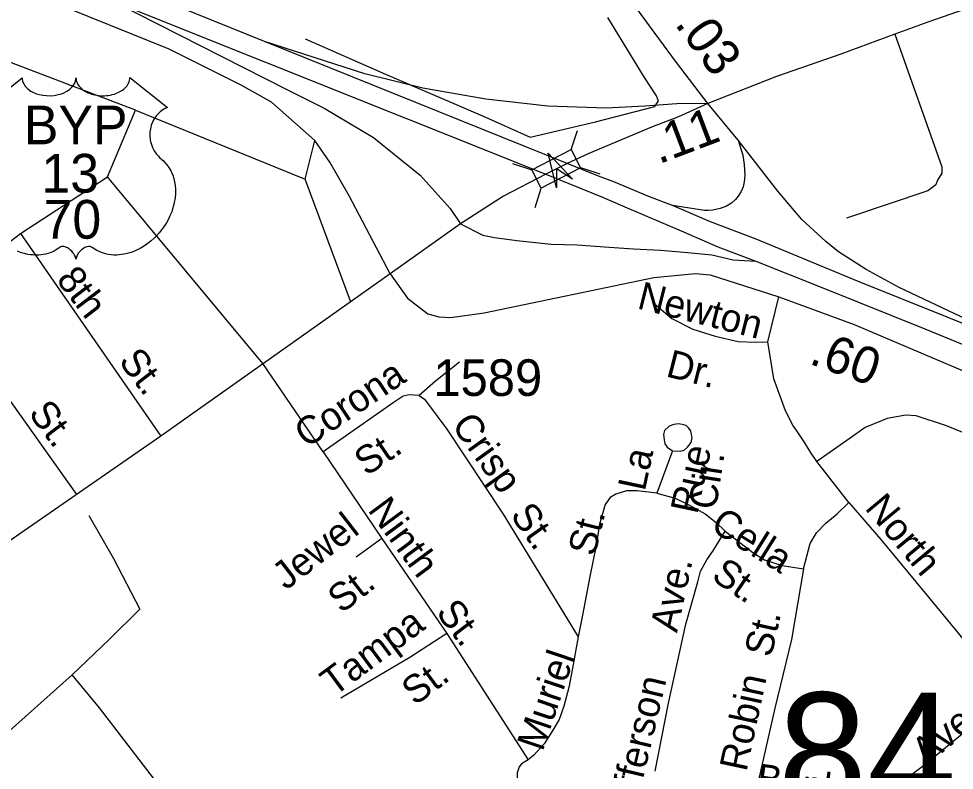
# Model space of a CAD drawing. Extents: x 2206922 to 2357709, y 510027 to 673830.
# Drawn here: x 2305617 to 2308815, y 598716 to 601284 of the extents above; entities that cross this region are included whole.
import ezdxf

# ---------------------------------------------------------------- set-up
doc = ezdxf.new("R2010")
doc.units = 0
for name, color, linetype in [('Exist Hydrographic Misc Water Feature', 7, 'Continuous'), ('Exist Road Non-System Type 51', 7, 'Continuous'), ('Exist Road Non-System Type 51 Label', 7, 'Continuous'), ('Exist Road Primary Interstate Ramp 1 Lane Attributed', 7, 'Continuous'), ('Exist Road Primary US Divided Attributed', 7, 'Continuous'), ('Exist Road Primary US Service Attributed', 7, 'Continuous'), ('Exist Road Primary US Shield CELL', 7, 'Continuous'), ('Exist Road Primary US Shield Number Label', 7, 'Continuous'), ('Exist Road Secondary Mileage Hundredths English Label', 7, 'Continuous'), ('Exist Road Secondary Structure Standard Bridge Attributed CELL', 7, 'Continuous'), ('Exist Road Secondary Structure Standard Bridge CELL', 7, 'Continuous'), ('Exist Road Secondary Structure Standard Bridge Number Label', 7, 'Continuous'), ('Exist Road Secondary Type 51 Attributed', 7, 'Continuous'), ('Exist Road Secondary Type 51 Number Label', 7, 'Continuous'), ('Exist Road Secondary Type 51 Undivided 4 Lane Attributed', 7, 'Continuous')]:
    doc.layers.add(name, color=color, linetype=linetype)

msp = doc.modelspace()

# ---------------------------------------------------------------- linework, layer by layer
at = {"layer": 'Exist Hydrographic Misc Water Feature'}
for points in [[(2306596, 601215), (2306871.6, 601094), (2307202.8, 600951.7), (2307365.6, 600879.8), (2307588.9, 600932.1), (2307792.3, 600984.2), (2307796.2, 600992.2), (2307803.8, 601002.4), (2307797.8, 601020.3), (2307757, 601083.6), (2307631.1, 601288.3)], [(2305856.6, 599586.2), (2305941.7, 599439.2), (2306031.5, 599266.3), (2305926.9, 599163.2), (2305800, 599042)], [(2305800, 599042), (2305530.8, 598803.1)], [(2306268.4, 598449.2), (2306104.1, 598655.1), (2305893.3, 598929), (2305800, 599042)]]:
    msp.add_lwpolyline(points, dxfattribs=at)
at = {"layer": 'Exist Road Non-System Type 51'}
for p, q in [((2306016.8, 600971.8), (2305093.3, 601322.4)), ((2305920.8, 600743.5), (2306016.8, 600971.8)), ((2306016.8, 600971.8), (2306596, 600735.6)), ((2306596, 600735.6), (2306629.1, 600867.9)), ((2305623.4, 600549.8), (2305920.8, 600743.5)), ((2306451.7, 600105.6), (2305920.8, 600743.5)), ((2306751.8, 600319), (2306596, 600735.6)), ((2305335.3, 600330.9), (2305623.4, 600549.8)), ((2305623.4, 600549.8), (2306103.4, 599857.6)), ((2305335.3, 600330.9), (2305815.4, 599658.4)), ((2308177.7, 600179.7), (2308216.2, 600333.8)), ((2306657.9, 599804.5), (2306451.7, 600105.6)), ((2307852, 599807.8), (2307798.4, 599662.8)), ((2306657.9, 599804.5), (2306859, 599507.8)), ((2308455.4, 599631.1), (2308345.9, 599771.5)), ((2306859, 599507.8), (2306770.6, 599443.7)), ((2306859, 599507.8), (2307080.5, 599182.9)), ((2307080.5, 599182.9), (2306954.7, 599101.4)), ((2307080.5, 599182.9), (2307358.3, 598751.9))]:
    msp.add_line(p, q, dxfattribs=at)
for points in [[(2308612.5, 601230.9), (2308772.9, 600778), (2308772.9, 600756.8), (2308758.4, 600732), (2308752.4, 600716), (2308724.6, 600695.6), (2308447.1, 600602.6)], [(2307782.2, 600316.3), (2307849.8, 600260), (2307921.6, 600223.4), (2307997.6, 600199.4), (2308076.4, 600181.1), (2308136.9, 600178.3), (2308177.7, 600179.7)], [(2308345.9, 599771.5), (2308323.7, 599803.5), (2308304.5, 599834.3), (2308279.2, 599872.4), (2308263.9, 599895.5), (2308238.3, 599943.8), (2308198.9, 600053), (2308177.7, 600179.7)], [(2307124.1, 600110.7), (2307042.1, 600045.4), (2306985.8, 599996.7)], [(2306985.8, 599996.7), (2306952.5, 599999.2), (2306932, 599994.1), (2306897.4, 599971.1), (2306657.9, 599804.5)], [(2306985.8, 599996.7), (2307005, 599983.9), (2307080.5, 599881.3), (2307273.9, 599591.1), (2307529.8, 599171.5)], [(2309000.2, 599806.4), (2308788.3, 599892.7), (2308685.6, 599927), (2308649.4, 599929.1), (2308586, 599917.6), (2308511.1, 599886.8), (2308459.2, 599850.3), (2308345.9, 599771.5)], [(2307852, 599807.8), (2307878.1, 599806.1), (2307892.1, 599810.2), (2307903.9, 599820.3), (2307915.7, 599836.4), (2307919.6, 599852.6), (2307917.4, 599862.5), (2307915.3, 599876.4), (2307907.3, 599886.3), (2307899.1, 599894.1), (2307885.2, 599898), (2307873.1, 599899.9), (2307857.2, 599897.9), (2307841.2, 599891.6), (2307825.4, 599877.4), (2307821.6, 599863.4), (2307823.7, 599845.5), (2307825.9, 599831.6), (2307834, 599819.5), (2307852, 599807.8)], [(2307798.4, 599662.8), (2307731.1, 599670.5), (2307694.6, 599670.5), (2307658.1, 599659), (2307638.9, 599647.5), (2307621.6, 599624.4), (2307602.4, 599557.1), (2307590.9, 599484.1), (2307569.8, 599378.3), (2307544.8, 599245.7), (2307529.8, 599171.5)], [(2307798.4, 599662.8), (2307861.8, 599645.5), (2307909.8, 599621.5), (2307963.6, 599592.7), (2308002, 599562.9), (2308032.8, 599533.1)], [(2308299.8, 599404.3), (2308322.8, 599490.8), (2308344, 599527.3), (2308376.6, 599560), (2308415, 599592.7), (2308455.4, 599631.1)], [(2308455.4, 599631.1), (2308564.9, 599504.3), (2308776.2, 599248.6), (2309002.8, 598972.9)], [(2307792.6, 598713.2), (2307838.7, 598945.8), (2307898.3, 599215), (2307938.6, 599360.1), (2307948.2, 599396.6), (2307969.4, 599435.1), (2307992.4, 599467.7), (2308032.8, 599533.1)], [(2308032.8, 599533.1), (2308126.9, 599460), (2308167.2, 599435.1), (2308226.8, 599415.8), (2308299.8, 599404.3)], [(2308299.8, 599404.3), (2308259.5, 599163.4), (2308202, 598928.8), (2308140.3, 598657.5)], [(2307529.8, 599171.5), (2307510.9, 599065.3), (2307497.6, 598999.1), (2307480.4, 598935), (2307464.8, 598889), (2307443.3, 598852.7), (2307413.7, 598806.5), (2307378.1, 598768.1), (2307358.3, 598751.9)], [(2306954.7, 599101.4), (2306718.8, 598962.9)], [(2308140.3, 598657.5), (2308447.7, 598609.4), (2308499.6, 598609.4), (2308549.5, 598621), (2308597.5, 598647.9), (2308714.7, 598736.3), (2309002.8, 598972.9)], [(2307358.3, 598751.9), (2307336.5, 598737.6), (2307328.5, 598727.6), (2307320.9, 598707.5), (2307321.6, 598647.5), (2307316.8, 598517.5), (2307323.7, 598451.6), (2307337.9, 598415.7), (2307352.3, 598375.9), (2307401, 598314.5), (2307444.9, 598272.1)]]:
    msp.add_lwpolyline(points, dxfattribs=at)
at = {"layer": 'Exist Road Primary Interstate Ramp 1 Lane Attributed'}
msp.add_line((2308076.9, 600869.4), (2307972.6, 600994.2), dxfattribs=at)
for points in [[(2305943.3, 601341.9), (2306533.5, 601042), (2306661.7, 600978.3), (2306830.2, 600877.6), (2306989.1, 600749.3), (2307091.9, 600635.8), (2307128, 600582.8)], [(2307972.6, 600994.2), (2307866.8, 600993.6), (2307757.9, 600984.7), (2307626, 600978.4), (2307425.7, 600984.7), (2307214.3, 601008.6), (2306998.4, 601046.7), (2306801, 601096.1), (2306457.9, 601206.3)], [(2308076.9, 600869.4), (2308092.7, 600817.9), (2308097.5, 600786.2), (2308099.3, 600748.6), (2308097.5, 600726.9), (2308093.4, 600709.9), (2308087, 600693.4), (2308077, 600678.2), (2308067.6, 600666.4), (2308053.5, 600654.1), (2308037.1, 600643.5), (2308014.7, 600635.3), (2307989.7, 600630.3), (2307974.3, 600628.3), (2307962, 600629), (2307852.5, 600645.4)], [(2309077.7, 600147.5), (2308858.1, 600256), (2308627.4, 600366.1), (2308513.9, 600426.9), (2308419.7, 600487.6), (2308376.6, 600523.3), (2308294.7, 600598.2), (2308212, 600694.6), (2308076.9, 600869.4)], [(2307128, 600582.8), (2307204.1, 600544.4), (2307243.7, 600536.5), (2307320.3, 600525.9), (2307437.8, 600514), (2307526.3, 600511.4), (2307635.9, 600503.5), (2307719, 600498.2), (2307811.5, 600492.9), (2307904.3, 600485), (2307987.2, 600477.5), (2308059.9, 600459.9), (2308136.8, 600455.4)]]:
    msp.add_lwpolyline(points, dxfattribs=at)
at = {"layer": 'Exist Road Primary US Divided Attributed'}
for points in [[(2306457.9, 601206.3), (2305432, 601620.2), (2304253, 602092.7), (2304041, 602171.5), (2303732.6, 602271.1), (2303680.3, 602281)], [(2305943.3, 601341.9), (2305984.3, 601326.3), (2307418.8, 600752.8)], [(2307492.5, 600788.9), (2306457.9, 601206.3)], [(2307852.5, 600645.4), (2307773.9, 600675.8), (2307652.1, 600726.3), (2307599.5, 600746.1), (2307492.5, 600788.9)], [(2307418.8, 600752.8), (2307612.6, 600673.7), (2307681.7, 600644.1), (2307889.4, 600555.3), (2308007.3, 600505.1), (2308136.8, 600455.4)], [(2309077.7, 600147.5), (2308791.6, 600264.1), (2308484.8, 600386.8), (2308137.7, 600530.2), (2307982.2, 600590.4), (2307852.5, 600645.4)], [(2308136.8, 600455.4), (2308371.3, 600362.3), (2308714.9, 600224.2), (2308995.5, 600109.5), (2309095.3, 600069.6), (2309133.6, 600054.6), (2309374.4, 599958.7), (2309584.6, 599874.3), (2309670.4, 599840.5), (2309908.2, 599739.2), (2310056.9, 599676.3), (2310316.2, 599564.3), (2310626, 599429.2), (2311141.3, 599206.7), (2311532.4, 599037.9), (2311869, 598891.7)]]:
    msp.add_lwpolyline(points, dxfattribs=at)
at = {"layer": 'Exist Road Primary US Service Attributed'}
for points in [[(2306887.2, 600412.8), (2306747.5, 600679.3), (2306680.8, 600793.8), (2306629.1, 600867.9), (2306481.5, 600998.5), (2306377.7, 601056.8), (2306131.8, 601179.8), (2304126.9, 601988.9), (2303905.9, 602071.4), (2303809, 602103.4), (2303599.2, 602158.5), (2303401, 602197.7), (2303254.8, 602203.1), (2303190.1, 602190.3), (2302912.5, 602066.8), (2302872.2, 602053), (2302841.5, 602052), (2302810.8, 602061.5), (2302785.3, 602079.5), (2302761, 602109.2)], [(2306887.2, 600412.8), (2306946.6, 600328.9), (2307016, 600275.4), (2307053.6, 600265.4), (2307093.2, 600263.5), (2307208.1, 600279.3), (2307788.4, 600400.2), (2307931, 600413.1), (2307980.5, 600409.1), (2308216.2, 600333.8), (2308473.6, 600238.7), (2309012.3, 600010.8), (2309610.5, 599778.9), (2309628.3, 599759.1), (2309634.2, 599735.3), (2309634.2, 599706.6), (2309624.3, 599674.9), (2309583.1, 599572.5)]]:
    msp.add_lwpolyline(points, dxfattribs=at)
at = {"layer": 'Exist Road Primary US Shield CELL'}
msp.add_lwpolyline([(2305500.4, 600979.8), (2305629, 601082.2), (2305629.4, 601076.9), (2305630.7, 601070.6), (2305631.6, 601067.3), (2305634.6, 601061.1), (2305639.5, 601053.7), (2305646.3, 601046.5), (2305653.9, 601040.2), (2305659.1, 601036.8), (2305667.9, 601032.1), (2305677.8, 601027.9), (2305688.9, 601024.8), (2305700.2, 601022.5), (2305712.6, 601021.1), (2305724.8, 601020.9), (2305738, 601021.9), (2305752.6, 601024.7), (2305759.4, 601026.4), (2305766.9, 601029), (2305773.9, 601031.9), (2305781.6, 601036), (2305787.7, 601040), (2305792.5, 601043.5), (2305799.4, 601050), (2305804.8, 601056.7), (2305807.1, 601060.5), (2305809.1, 601064.2), (2305811.7, 601071.9), (2305812.5, 601075.4), (2305813, 601082.5), (2305813.5, 601076.5), (2305814.1, 601072.8), (2305815.1, 601069.1), (2305816.6, 601065.3), (2305819.3, 601059.8), (2305822.4, 601055.2), (2305828.1, 601048.5), (2305831.7, 601045.1), (2305835, 601042.5), (2305843.7, 601036.5), (2305853.9, 601031.3), (2305858.9, 601029.1), (2305864.1, 601027.3), (2305870.6, 601025.3), (2305877.4, 601023.7), (2305884.1, 601022.6), (2305890.9, 601021.6), (2305897.9, 601021), (2305903.6, 601020.9), (2305910.6, 601021), (2305917, 601021.3), (2305923.6, 601022.1), (2305930.9, 601023.3), (2305936.8, 601024.6), (2305944.5, 601026.7), (2305951.5, 601029.2), (2305957.6, 601031.8), (2305965.6, 601036), (2305972.1, 601040), (2305976.8, 601043.8), (2305982.4, 601049), (2305987.7, 601055.2), (2305990.8, 601059.6), (2305993, 601064.3), (2305995.1, 601069.1), (2305996.3, 601074.3), (2305997, 601078.8), (2305997.1, 601082.6), (2306125.7, 600980.2), (2306122.6, 600979), (2306115.7, 600975.6), (2306110.1, 600972.3), (2306101.3, 600966.1), (2306097.5, 600962.7), (2306093.7, 600959.1), (2306090.2, 600955.3), (2306087.1, 600951.7), (2306083.4, 600946.6), (2306080, 600941.4), (2306076.8, 600935.7), (2306074.4, 600930.8), (2306070.4, 600920.4), (2306068.5, 600913.9), (2306067.3, 600908.3), (2306065.8, 600896.9), (2306065.4, 600891.4), (2306065.4, 600886), (2306065.7, 600880.3), (2306066.2, 600874.8), (2306067.2, 600869.1), (2306068.1, 600864.1), (2306069.7, 600858), (2306072, 600850.8), (2306074.8, 600843.9), (2306080.7, 600832.7), (2306088.3, 600821.3), (2306093.7, 600815), (2306099, 600809.5), (2306106.9, 600802.8), (2306111.2, 600799), (2306116.1, 600794.1), (2306124.2, 600784.7), (2306127.5, 600780.3), (2306130.8, 600775.4), (2306133.8, 600770.3), (2306136.8, 600764.8), (2306139.3, 600760), (2306143.8, 600749), (2306147.1, 600738.3), (2306148.6, 600732.7), (2306151, 600720), (2306151.9, 600713.8), (2306152.9, 600701.5), (2306152.9, 600686.6), (2306151.8, 600672.5), (2306149.1, 600656), (2306146.9, 600646.1), (2306143.6, 600634.6), (2306140.3, 600624.7), (2306134.4, 600610), (2306129.2, 600599.4), (2306122.5, 600586.9), (2306117.8, 600579.4), (2306112.4, 600571.3), (2306105.7, 600562.1), (2306097.8, 600552.2), (2306088.3, 600541.8), (2306080.6, 600534.1), (2306070.6, 600525.1), (2306064.5, 600520.1), (2306055.8, 600513.6), (2306044, 600505.7), (2306032.3, 600498.9), (2306022.4, 600493.8), (2306013.5, 600490), (2306002.2, 600485.7), (2305983.2, 600480.5), (2305976.3, 600479), (2305968.1, 600477.8), (2305960.4, 600477), (2305952.9, 600476.6), (2305942.9, 600476.6), (2305933, 600477.3), (2305923.5, 600478.7), (2305913.7, 600480.8), (2305903.5, 600483.8), (2305894.2, 600487.5), (2305884.8, 600492.1), (2305868.9, 600502.1), (2305864.3, 600504.5), (2305861.7, 600505.2), (2305855.5, 600505.5), (2305849.8, 600504.3), (2305843.8, 600502), (2305840.3, 600500.1), (2305835.5, 600496.9), (2305831.9, 600494.1), (2305827.5, 600489.9), (2305824.4, 600486.4), (2305822.1, 600483.7), (2305817.6, 600476.6), (2305816, 600473.2), (2305814.4, 600468.9), (2305812.9, 600462.5), (2305810.9, 600470.6), (2305808.5, 600475.9), (2305805.8, 600480.5), (2305802.9, 600484.5), (2305798.5, 600489.7), (2305794.4, 600493.5), (2305789.6, 600497.5), (2305784.4, 600500.6), (2305780.3, 600502.7), (2305776.5, 600504.2), (2305771.8, 600505.3), (2305768, 600505.6), (2305764.9, 600505.5), (2305760.6, 600504.6), (2305754.8, 600500.4), (2305749.3, 600496.6), (2305743.3, 600492.8), (2305736.2, 600489), (2305730.9, 600486.6), (2305724.7, 600484.2), (2305717.4, 600481.8), (2305709.5, 600479.7), (2305701.4, 600478.1), (2305694.3, 600477), (2305686.6, 600476.3), (2305679.7, 600476.1), (2305672.5, 600476.1), (2305665.7, 600476.7), (2305657.9, 600477.3), (2305648.2, 600478.8), (2305640.1, 600480.6), (2305631.6, 600482.9), (2305622.9, 600485.6), (2305613.5, 600489.2)], dxfattribs=at)
at = {"layer": 'Exist Road Secondary Structure Standard Bridge Attributed CELL'}
msp.add_lwpolyline([(2307455.2, 600705.7), (2307426.9, 600824.3), (2307510.7, 600735.7), (2307455.9, 600770.7)], close=True, dxfattribs=at)
at = {"layer": 'Exist Road Secondary Structure Standard Bridge CELL'}
for p, q in [((2307506, 600836.7), (2307527, 600902.4)), ((2307305.8, 600788.8), (2307371.5, 600767.8)), ((2307537.6, 600775.4), (2307603.3, 600754.3)), ((2307382.8, 600639.3), (2307403.8, 600705))]:
    msp.add_line(p, q, dxfattribs=at)
msp.add_lwpolyline([(2307371.5, 600767.8), (2307505.8, 600837), (2307538.2, 600774.2), (2307403.8, 600705)], close=True, dxfattribs=at)
at = {"layer": 'Exist Road Secondary Type 51 Attributed'}
msp.add_lwpolyline([(2307972.6, 600994.2), (2307866.3, 601134.2), (2307563.5, 601545.2), (2307453.9, 601700), (2307138.2, 602139.1)], dxfattribs=at)
at = {"layer": 'Exist Road Secondary Type 51 Undivided 4 Lane Attributed'}
for points in [[(2310578.7, 601940.1), (2310147.2, 601778.1), (2309950.1, 601704.2), (2309839.4, 601663.2), (2309672.1, 601601.3), (2309638.3, 601588.8), (2309616, 601580.5), (2309341, 601484.8), (2309316.5, 601477), (2308961.7, 601354.2), (2308924, 601341.2), (2308725, 601272.3), (2308612.5, 601230.9), (2308427.5, 601162.7), (2308208.2, 601086), (2307972.6, 600994.2)], [(2307972.6, 600994.2), (2307872.4, 600948.9), (2307780.3, 600913), (2307579.7, 600829.1), (2307563.7, 600821.9), (2307492.5, 600788.9)], [(2307492.5, 600788.9), (2307418.8, 600752.8)], [(2307418.8, 600752.8), (2307274.4, 600677.3), (2307128, 600582.8)], [(2307128, 600582.8), (2306887.2, 600412.8)], [(2306887.2, 600412.8), (2306103.4, 599857.6), (2305519.5, 599454.4), (2304943.4, 599040.2), (2304849, 598957.9), (2304668, 598783.1), (2304578.3, 598687.9), (2304346.9, 598464.1)]]:
    msp.add_lwpolyline(points, dxfattribs=at)

# ---------------------------------------------------------------- texts
at = {"layer": 'Exist Road Non-System Type 51 Label'}
for s, rotation, p in [('8th', 307.3674, (2305742.9, 600392.1)), ('Newton', 345.8513, (2307727.8, 600294.8)), ('St.', 307.3674, (2305956, 600113)), ('Dr.', 345.8513, (2307826.3, 600062.6)), ('Corona', 33.853, (2306601.4, 599814.8)), ('St.', 307.0497, (2305647.9, 599935.2)), ('Crisp', 305.6638, (2307094.1, 599894.8)), ('St.', 33.853, (2306806, 599719.1)), ('La', 77.9976, (2307757.6, 599666.9)), ('Rue', 77.9976, (2307937.2, 599588.2)), ('Cir.', 81.17, (2308000.3, 599603.1)), ('Ninth', 306.4647, (2306808.1, 599605)), ('North', 309.8742, (2308506.8, 599610.9)), ('St.', 305.3568, (2307295, 599587.5)), ('Jewel', 37.7989, (2306530.9, 599329.2)), ('St.', 76.1067, (2307586.1, 599444.3)), ('Cella', 328.0025, (2307977.3, 599539.4)), ('Ave.', 77.7707, (2307867.6, 599183.6)), ('St.', 325.5596, (2307980.9, 599370.3)), ('St.', 37.7989, (2306720.8, 599249.3)), ('St.', 307.3383, (2307040.7, 599254.7)), ('Tampa', 36.639, (2306694.9, 598965.7)), ('St.', 77.3689, (2308189.9, 599099.5)), ('Muriel', 71.2664, (2307408.3, 598777.7)), ('St.', 36.639, (2306971.9, 598934.5)), ('Robin', 77.8782, (2308104.9, 598708.6)), ('Jefferson', 76.7269, (2307712.3, 598517.6)), ('Ave.', 39.1311, (2308718.9, 598729.3)), ('Banks', 351.9031, (2308135.4, 598645.7))]:
    msp.add_text(s, height=95, rotation=rotation, dxfattribs=at).set_placement(p)
at = {"layer": 'Exist Road Primary US Shield Number Label'}
for s, p in [('BYP', (2305634.9, 600854.8)), ('13', (2305694.8, 600689.7)), ('70', (2305702.3, 600532.3))]:
    msp.add_text(s, height=132.5, dxfattribs=at).set_placement(p)
at = {"layer": 'Exist Road Secondary Mileage Hundredths English Label'}
for s, rotation, p in [('.03', 306.4306, (2307857.5, 601265.6)), ('.11', 20.742, (2307805.3, 600786.2)), ('.60', 340.1677, (2308315.3, 600106.3))]:
    msp.add_text(s, height=125, rotation=rotation, dxfattribs=at).set_placement(p)
at = {"layer": 'Exist Road Secondary Structure Standard Bridge Number Label'}
msp.add_text('84', height=410.1, dxfattribs=at).set_placement((2308212.5, 598571.5))
at = {"layer": 'Exist Road Secondary Type 51 Number Label'}
msp.add_text('1589', height=125, dxfattribs=at).set_placement((2307034.9, 599995.2))

doc.saveas('drawing.dxf')
